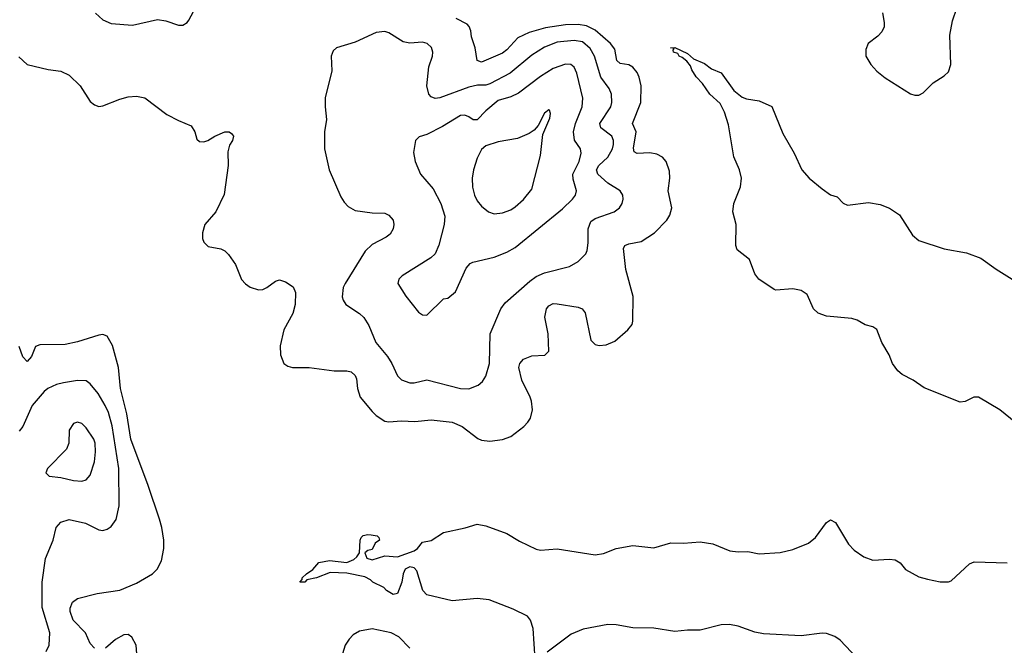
# Model space of a CAD drawing. Header units: inches. Extents: x 1682530 to 1839546, y 640742 to 791647.
# Tile 666 of 923: x 1781134 to 1785816, y 712550 to 715524. Entities that reach past the tile are written whole.
import ezdxf

# ---------------------------------------------------------------- set-up
doc = ezdxf.new("R2010")
doc.units = ezdxf.units.IN
doc.header["$MEASUREMENT"] = 0
doc.layers.add('B7781', color=7, linetype='Continuous')

msp = doc.modelspace()

# ---------------------------------------------------------------- linework, layer by layer
at = {"layer": 'B7781', "color": 5}
for points, elevation in [([(1781494.5, 715554.5), (1781530, 715523.1), (1781570, 715506), (1781670, 715496.9), (1781790, 715525.3), (1781830, 715517.6), (1781890, 715498), (1781910, 715498), (1781930, 715510.6), (1781938.2, 715521.8), (1781973.5, 715586.5)], 640), ([(1785235.8, 715555.8), (1785244.6, 715510), (1785244.2, 715490), (1785233.7, 715466.3), (1785214.3, 715445.7), (1785167.7, 715410), (1785157.5, 715382.5), (1785157.1, 715350), (1785180.3, 715310), (1785210, 715278.7), (1785250, 715247.2), (1785370, 715172), (1785390, 715165.3), (1785410, 715165.3), (1785430, 715175.8), (1785476.8, 715223.2), (1785530, 715257), (1785550, 715276.3), (1785561.7, 715310), (1785557.2, 715450), (1785570, 715518), (1785590, 715578)], 620), ([(1781130, 715347.7), (1781170, 715310.3), (1781270, 715287.2), (1781330, 715278.7), (1781370, 715260.4), (1781422.4, 715210), (1781470, 715134.8), (1781490, 715118.8), (1781510, 715110.7), (1781530, 715114), (1781610, 715146.4), (1781650, 715157.6), (1781690, 715160.4), (1781730, 715152.4), (1781833.8, 715073.8), (1781890, 715043.8), (1781950, 715018.8), (1781967.3, 714990), (1781976.3, 714956.3), (1781990, 714945.5), (1782010, 714943.8), (1782028.7, 714950), (1782062, 714970), (1782110, 714990.6), (1782130.5, 714990.5), (1782142, 714982), (1782151, 714970), (1782146, 714950), (1782132.4, 714927.6), (1782124.7, 714895.3), (1782125.7, 714830), (1782107, 714693), (1782066.2, 714610), (1782014.4, 714550), (1782003.5, 714510), (1782004.2, 714484.2), (1782010, 714466), (1782030, 714445.7), (1782090, 714434.9), (1782110, 714424.6), (1782127.8, 714407.8), (1782159.9, 714360.1), (1782189.3, 714289.3), (1782207.5, 714267.5), (1782230, 714251.7), (1782270, 714239), (1782290, 714240.8), (1782310, 714250.3), (1782350, 714280.3), (1782370, 714286.4), (1782398.4, 714278.4), (1782434, 714254), (1782446.3, 714226.3), (1782444.7, 714170), (1782432.3, 714127.7), (1782390, 714049.6), (1782373.3, 713973.3), (1782374.4, 713930), (1782390.4, 713890), (1782410, 713876.5), (1782432, 713870), (1782510, 713870.2), (1782630, 713854.3), (1782690, 713854.9), (1782710, 713850.3), (1782730, 713832.4), (1782736.5, 713816.5), (1782740.7, 713770), (1782752.9, 713730), (1782810, 713661.5), (1782830, 713642.3), (1782870, 713615.3), (1782890, 713611.7), (1782950, 713616.9), (1783013.6, 713613.6), (1783090, 713621.2), (1783190, 713611), (1783237.6, 713590), (1783313, 713533), (1783330, 713525.8), (1783370, 713519.7), (1783430, 713528), (1783470, 713542), (1783531.3, 713590), (1783551.1, 713610), (1783562.6, 713630), (1783572.2, 713670), (1783567.2, 713710), (1783562, 713730), (1783522, 713810), (1783507.7, 713870), (1783512.4, 713890), (1783530, 713910.2), (1783570, 713926.5), (1783630.7, 713929.3), (1783650, 713947.3), (1783646.2, 714030), (1783630.9, 714110), (1783638.5, 714150), (1783650, 714164.2), (1783670, 714174), (1783690, 714173), (1783790, 714158), (1783809.2, 714149.2), (1783823.1, 714130), (1783850, 714000.7), (1783870, 713980.4), (1783890, 713974.4), (1783922, 713978), (1783963.8, 713996.2), (1784026, 714050), (1784045.6, 714074.4), (1784049.6, 714090.4), (1784051.7, 714208.3), (1784016, 714336), (1784004.6, 714435.4), (1784011.5, 714450), (1784030, 714458.2), (1784089.9, 714470.1), (1784153.3, 714510), (1784211.8, 714570), (1784226.2, 714593.8), (1784235.6, 714630), (1784217.7, 714710), (1784224.7, 714770), (1784223.1, 714803.1), (1784208, 714850), (1784189.8, 714869.8), (1784164.1, 714884.1), (1784130, 714891.2), (1784070, 714887), (1784056.3, 714896.3), (1784052.9, 714912.9), (1784065.6, 714990), (1784047.3, 715030), (1784087.1, 715130), (1784088.7, 715208.7), (1784080.2, 715250), (1784070, 715272.1), (1784050, 715297.7), (1784030, 715309.1), (1783990, 715315), (1783974, 715330), (1783963.5, 715383.5), (1783943.2, 715410), (1783870, 715473.4), (1783830, 715494.8), (1783790, 715501.6), (1783730, 715499.2), (1783634.8, 715485.2), (1783556.6, 715463.4), (1783503, 715437), (1783450, 715380.6), (1783430, 715365.2), (1783330, 715322.2), (1783309.8, 715330), (1783300.2, 715390), (1783282.9, 715442.9), (1783279.1, 715470), (1783271.5, 715491.5), (1783262.1, 715502.1), (1783209.7, 715530)], 620), ([(1785870, 713608.2), (1785794.7, 713670), (1785693, 713730), (1785670, 713729.9), (1785630, 713708.9), (1785606.2, 713706.2), (1785433.9, 713773.9), (1785381.7, 713810), (1785330, 713837.9), (1785310, 713855), (1785283.7, 713890), (1785267.6, 713930), (1785234.1, 713990), (1785210, 714051.4), (1785190, 714063.6), (1785153.4, 714073.4), (1785115.5, 714095.5), (1785090, 714103.8), (1784970, 714114.5), (1784930, 714129.2), (1784908.7, 714150), (1784878.1, 714218.1), (1784850, 714236.2), (1784810, 714244.7), (1784730, 714238), (1784722, 714242), (1784648.3, 714290), (1784630, 714316.4), (1784603.7, 714383.7), (1784546, 714430), (1784539.9, 714450), (1784540.6, 714550), (1784524.5, 714610), (1784530, 714650.3), (1784562.2, 714730), (1784565.7, 714770), (1784556.5, 714810), (1784530, 714872.3), (1784503.7, 715023.7), (1784484.9, 715084.9), (1784464.8, 715124.8), (1784415.1, 715170), (1784381.1, 715221.1), (1784350, 715252.3), (1784330, 715286), (1784324.4, 715304.4), (1784306.2, 715326.2), (1784284.6, 715344.6), (1784269.5, 715350), (1784262.7, 715362.7), (1784242.7, 715370), (1784241.2, 715378.8), (1784246, 715386), (1784229.3, 715390), (1784250, 715391.3), (1784310, 715362.8), (1784338, 715338), (1784390, 715314.9), (1784422.8, 715290), (1784470, 715270.4), (1784530, 715187.7), (1784570, 715154.9), (1784590, 715147.2), (1784650, 715138.7), (1784710, 715111.5), (1784762.7, 714982.7), (1784816, 714890), (1784852.4, 714810), (1784888, 714770), (1784950, 714719.1), (1784990, 714691), (1785021, 714681), (1785050, 714652), (1785070, 714642), (1785170, 714655.5), (1785224.7, 714644.7), (1785270, 714627.7), (1785316.7, 714596.7), (1785379.6, 714499.6), (1785410, 714473.7), (1785530, 714433.8), (1785635.6, 714415.6), (1785704.7, 714390), (1785777.2, 714337.2), (1785950, 714230.5)], 580), ([(1781490, 712535.6), (1781470, 712558), (1781447.6, 712610), (1781389.2, 712670), (1781374.6, 712710), (1781374.3, 712725.7), (1781384.9, 712755.1), (1781410, 712771.8), (1781503.5, 712796.5), (1781610, 712812.8), (1781690, 712845.2), (1781766, 712890), (1781787.9, 712912.1), (1781808, 712952), (1781819, 713010), (1781819.5, 713050), (1781810.6, 713109.4), (1781798.7, 713150), (1781745.5, 713310), (1781662.1, 713530), (1781643.9, 713650), (1781614.4, 713770), (1781603.8, 713870), (1781575.3, 713975.3), (1781550, 714018.9), (1781530, 714027.1), (1781510, 714024.8), (1781410, 713992), (1781350, 713979.2), (1781230, 713978.3), (1781210, 713969.6), (1781190, 713922), (1781170, 713899.6), (1781150, 713920.5), (1781132.6, 713970)], 620), ([(1781259.5, 712520.5), (1781274, 712550), (1781278.4, 712610), (1781241.7, 712730), (1781241.5, 712850), (1781257.7, 712962.3), (1781292.8, 713050), (1781308.2, 713110), (1781330, 713136), (1781370, 713148), (1781448, 713130), (1781510, 713099.5), (1781530, 713096.4), (1781550, 713101.6), (1781570, 713114), (1781592.3, 713147.7), (1781606.6, 713213.4), (1781606.1, 713390), (1781573.6, 713593.6), (1781556, 713656), (1781541.1, 713690), (1781506.9, 713746.9), (1781470, 713793.5), (1781450, 713806.6), (1781410, 713809), (1781343, 713797), (1781310, 713789), (1781268.9, 713771.1), (1781250, 713755.6), (1781193, 713690), (1781149.4, 713590.6), (1781132.3, 713567.7)], 640), ([(1783584.8, 712484.8), (1783576.2, 712630), (1783563.5, 712670), (1783548, 712688), (1783481.1, 712721.1), (1783366, 712766), (1783310, 712771.7), (1783190, 712761.2), (1783070, 712789.8), (1783051.1, 712810), (1783023.2, 712903.2), (1783010, 712918.4), (1782990, 712923.1), (1782967.8, 712912.2), (1782957.8, 712890), (1782951.1, 712850), (1782930, 712796), (1782910, 712791.6), (1782878.7, 712810), (1782865.2, 712825.2), (1782812.7, 712850), (1782801.5, 712861.5), (1782775.8, 712875.8), (1782690, 712892.4), (1782610, 712895.8), (1782546, 712870), (1782499.6, 712860.4), (1782489.3, 712849.3), (1782466, 712850), (1782478, 712862), (1782478, 712870), (1782498, 712890), (1782528.7, 712910), (1782557.2, 712942.8), (1782607.6, 712952.4), (1782690, 712943.6), (1782722.8, 712957.2), (1782738, 712970), (1782749.3, 712990), (1782753.2, 713050), (1782757.2, 713062.8), (1782767.6, 713072.4), (1782790, 713077.1), (1782804.8, 713075.2), (1782834, 713070), (1782842, 713062), (1782844.7, 713050), (1782824.9, 713035.1), (1782810, 713006), (1782790, 713001.2), (1782776, 712990), (1782784.9, 712964.9), (1782810, 712955.5), (1782870, 712974.6), (1782930, 712970.3), (1783010, 712998.8), (1783025.7, 713010), (1783050, 713039.5), (1783090, 713048.5), (1783150, 713086.9), (1783251.8, 713108.2), (1783310, 713125.2), (1783350, 713118.3), (1783450, 713081.8), (1783510, 713045.2), (1783590, 713007.6), (1783610, 713002.6), (1783690, 713008.5), (1783870, 712979.9), (1783910, 712986.3), (1783970, 713010.6), (1784050, 713024.4), (1784150, 713013.5), (1784230, 713037), (1784290, 713035.1), (1784370, 713041.2), (1784430, 713032.9), (1784510, 712999.5), (1784550, 712994.6), (1784596.4, 712996.4), (1784650, 712984.6), (1784750, 712991.5), (1784810, 713006), (1784885, 713035.1), (1784918.1, 713061.9), (1784970, 713134.4), (1784990, 713146), (1785013.1, 713133.1), (1785074.9, 713030), (1785102.6, 713002.6), (1785147.6, 712970), (1785190, 712954.5), (1785270, 712959.1), (1785296.5, 712956.5), (1785321.3, 712941.3), (1785346, 712910), (1785410, 712875.3), (1785450, 712863.7), (1785511.4, 712851.4), (1785550, 712851.4), (1785563.6, 712856.4), (1785650, 712936.5), (1785672.7, 712947.3), (1785830, 712942.7)], 580), ([(1785113.9, 712490), (1785034.6, 712574.6), (1785010, 712592.1), (1784970, 712605.5), (1784950, 712606.9), (1784850, 712594.8), (1784670, 712604.4), (1784630, 712612.3), (1784550, 712640.3), (1784509.2, 712649.2), (1784470, 712647.6), (1784370, 712621.4), (1784310, 712622.5), (1784250, 712615.4), (1784150, 712631.2), (1784050, 712633.6), (1783970, 712647.5), (1783930, 712648.7), (1783813.8, 712626.2), (1783756.7, 712603.3), (1783642.7, 712517.3)], 580), ([(1781691.1, 712510), (1781688, 712550), (1781668.2, 712588.2), (1781650, 712600.7), (1781630, 712599.6), (1781590, 712577.6), (1781543, 712537)], 620), ([(1782990, 712536.5), (1782937.7, 712590), (1782900.5, 712610), (1782810, 712628.9), (1782750, 712616.8), (1782720.2, 712599.8), (1782700.4, 712579.6), (1782681.7, 712550), (1782669.1, 712510)], 620)]:
    msp.add_lwpolyline(points, dxfattribs=dict(at, elevation=elevation))
for points, elevation in [([(1782870, 715466.9), (1782830, 715463.5), (1782730, 715417.3), (1782641, 715390), (1782624.4, 715375.6), (1782614.9, 715350), (1782619, 715281), (1782587.5, 715152.5), (1782586, 715110), (1782593.4, 715050), (1782584.2, 714990), (1782583.6, 714910), (1782606.3, 714810), (1782662, 714682), (1782677.1, 714657.1), (1782696.5, 714636.5), (1782730, 714617), (1782810, 714604.9), (1782870, 714603.8), (1782890, 714594.9), (1782910, 714571), (1782912.7, 714550), (1782910.4, 714530), (1782895.5, 714504.5), (1782877.1, 714490), (1782810, 714455.8), (1782776.9, 714423.1), (1782681.2, 714270), (1782672.3, 714250), (1782667, 714207), (1782672, 714190), (1782685.5, 714170), (1782750, 714127.2), (1782770, 714108.4), (1782794.9, 714070), (1782828.3, 713990), (1782882.7, 713922.7), (1782903.9, 713890), (1782930.2, 713830.2), (1782950, 713812), (1782990, 713798.2), (1783010, 713797.5), (1783070, 713812.6), (1783230, 713770.2), (1783270, 713769.2), (1783314.3, 713785.7), (1783335.4, 713804.6), (1783351.2, 713828.8), (1783367.5, 713890), (1783371.6, 714030), (1783422.7, 714150), (1783441.8, 714178.2), (1783559.3, 714280.7), (1783590, 714302.5), (1783630, 714320.2), (1783749.2, 714350), (1783790, 714374), (1783826.3, 714410), (1783833.1, 714426.9), (1783837.7, 714462.3), (1783837.2, 714530), (1783850, 714564), (1783870, 714579.1), (1783960.7, 714610), (1783986, 714630), (1783998.9, 714650), (1784004.2, 714670), (1784001.6, 714690), (1783989.7, 714709.7), (1783930, 714747.1), (1783883.7, 714790), (1783876.3, 714810), (1783887.2, 714830), (1783930, 714870.9), (1783952.2, 714910), (1783958.1, 714930), (1783957.9, 714950), (1783949.9, 714970), (1783897.1, 715010), (1783892.8, 715030), (1783944.9, 715110), (1783949.2, 715130), (1783947.9, 715170), (1783937.1, 715197.1), (1783897.5, 715250), (1783866.7, 715350), (1783846.1, 715386.1), (1783810, 715417.7), (1783770, 715425.5), (1783690, 715416.7), (1783630, 715393.3), (1783570, 715354.5), (1783466.5, 715270), (1783370, 715219.2), (1783350, 715212.7), (1783311.7, 715211.7), (1783270, 715202.2), (1783132, 715152), (1783109.1, 715149.1), (1783090, 715157.4), (1783079.7, 715170), (1783069.8, 715209.8), (1783080.2, 715299.8), (1783096.4, 715350), (1783098.3, 715370), (1783091.6, 715391.6), (1783071.6, 715410), (1783050, 715417.4), (1782990, 715412.8), (1782958, 715418), (1782890, 715462)], 640), ([(1783730, 715311.7), (1783670, 715291.7), (1783610, 715253.1), (1783506.3, 715173.7), (1783470, 715157.4), (1783410, 715139.8), (1783350.1, 715090), (1783310, 715047.2), (1783290, 715047.4), (1783270, 715062.5), (1783250.5, 715070.5), (1783230, 715068.4), (1783144.6, 715015.4), (1783070, 714978.5), (1783033.3, 714966.7), (1783015.5, 714950), (1783007.2, 714892.8), (1783014.3, 714850), (1783039.7, 714790), (1783099.6, 714719.6), (1783136.3, 714650), (1783155, 714590), (1783152.9, 714550), (1783127.6, 714452.4), (1783109, 714411), (1783088.9, 714391.1), (1782953.4, 714306.6), (1782936.3, 714290), (1782933, 714270), (1782970.4, 714210), (1783030, 714134), (1783050, 714120.5), (1783070, 714119.3), (1783150, 714196.3), (1783170, 714200.7), (1783206, 714230), (1783257.4, 714342.6), (1783275.6, 714364.4), (1783288.5, 714371.5), (1783390, 714395), (1783450, 714418.2), (1783490, 714440.2), (1783715.4, 714624.6), (1783763.1, 714670), (1783777.6, 714690), (1783782.4, 714710), (1783765.1, 714765.1), (1783765, 714790), (1783794.8, 714850), (1783804.5, 714890), (1783801.2, 714910), (1783771.7, 714951.7), (1783766.7, 714990), (1783776.6, 715030), (1783809.1, 715110), (1783811.3, 715150), (1783782.6, 715270), (1783770, 715298), (1783754.3, 715310)], 660), ([(1783650, 715094.5), (1783630, 715079.3), (1783599.9, 715020.1), (1783580.9, 714999.1), (1783557.4, 714982.6), (1783501.2, 714958.8), (1783410, 714942.7), (1783350, 714924), (1783330, 714906.6), (1783310, 714865.1), (1783292.6, 714810), (1783285.9, 714770), (1783287.4, 714727.4), (1783296.5, 714690), (1783310, 714663.1), (1783330, 714637.6), (1783363, 714610), (1783390, 714600.9), (1783430, 714604.9), (1783470, 714620.3), (1783490, 714633.4), (1783530, 714668.9), (1783570, 714718), (1783610, 714878), (1783622.4, 714977.6), (1783655.3, 715055.3), (1783658.4, 715078.4), (1783653.3, 715093.3)], 680), ([(1781410, 713611), (1781390, 713604.2), (1781370, 713572.7), (1781367.6, 713510), (1781357.6, 713482.4), (1781267.3, 713390), (1781258.8, 713370), (1781274, 713354), (1781330, 713347.6), (1781390, 713332.9), (1781430, 713330.3), (1781450, 713337), (1781470, 713359.3), (1781490, 713422.8), (1781495, 713470), (1781492.5, 713510), (1781487.4, 713530), (1781450, 713583.6), (1781430, 713603.5)], 660)]:
    msp.add_lwpolyline(points, close=True, dxfattribs=dict(at, elevation=elevation))

doc.saveas('drawing.dxf')
